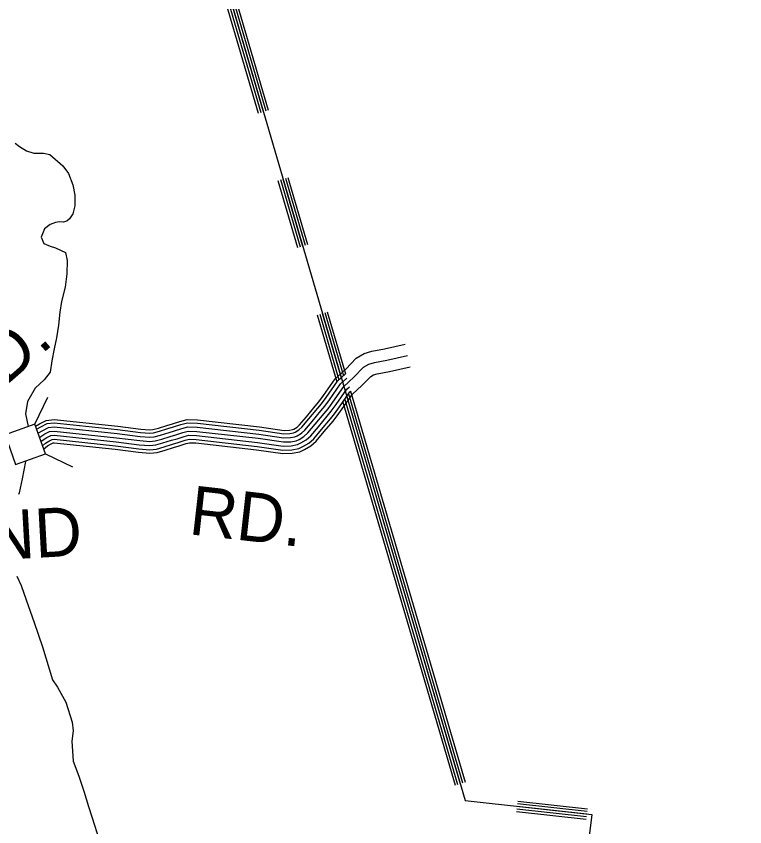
# Model space of a CAD drawing. Extents: x 1788175 to 1969470, y 584502 to 738744.
# Drawn here: x 1942296 to 1947791, y 655642 to 661754 of the extents above; entities that cross this region are included whole.
import ezdxf

# ---------------------------------------------------------------- set-up
doc = ezdxf.new("R2010")
doc.units = 0
for name, color, linetype in [('DESIGN - ROW - Right-of-Way and Easement Labels', 7, 'Continuous'), ('DESIGN - TRANSPORTATION - Text', 7, 'Continuous'), ('SURVEY - DRAINAGE - Natural Features', 7, 'Continuous'), ('SURVEY - DRAINAGE - Storm Sewer', 7, 'Continuous'), ('SURVEY - TRANSPORTATION - Roads', 7, 'Continuous')]:
    doc.layers.add(name, color=color, linetype=linetype)

msp = doc.modelspace()

# ---------------------------------------------------------------- linework, layer by layer
at = {"layer": 'DESIGN - TRANSPORTATION - Text'}
for points in [[(1942287.6, 660796.6), (1942321.6, 660772.5), (1942373.6, 660738.4), (1942429.7, 660722.3), (1942501.8, 660722.2), (1942549.8, 660710.2), (1942647.8, 660625.9), (1942689.8, 660567.8), (1942723.7, 660481.6), (1942737.6, 660405.5), (1942737.5, 660325.3), (1942723.4, 660263.3), (1942697.3, 660227.2), (1942677.2, 660209.2), (1942649.2, 660201.3), (1942621.1, 660203.3), (1942593.1, 660197.3), (1942551, 660183.4), (1942508.9, 660151.4), (1942484.8, 660087.3), (1942504.7, 660041.2), (1942552.7, 660019.1), (1942590.8, 660007), (1942666.8, 659972.9)], [(1942666.8, 659972.9), (1942680.7, 659912.8), (1942676.6, 659812.6), (1942664.4, 659710.5), (1942638.2, 659602.4), (1942624.1, 659522.3), (1942613.9, 659424.1), (1942599.7, 659330), (1942581.6, 659245.9), (1942563.4, 659155.8), (1942551.4, 659069.9), (1942507.1, 659011.6), (1942437.5, 658948.8), (1942380.5, 658849.2), (1942366.3, 658756.6), (1942384.7, 658659.3)], [(1942366.4, 658400.8), (1942366, 658396.9), (1942339.7, 658264.7), (1942317.5, 658160.6), (1942314.1, 658147.5)], [(1942299.7, 657531.3), (1942332.4, 657461.5), (1942370.3, 657353.3), (1942430.1, 657182.9), (1942493.9, 656998.6), (1942569.7, 656750.1), (1942607.6, 656694), (1942669.5, 656581.7), (1942717.4, 656431.4), (1942725.3, 656365.3), (1942715.1, 656287.2), (1942724.9, 656137), (1942768.8, 656022.7), (1942806.7, 655910.5), (1942840.5, 655796.3), (1942888.4, 655648), (1942976.1, 655365.5)]]:
    msp.add_lwpolyline(points, dxfattribs=at)
at = {"layer": 'SURVEY - DRAINAGE - Natural Features'}
for points in [[(1939812, 676187.9), (1939869.8, 676139.8), (1939903.7, 676107.8), (1939947.5, 676037.7), (1939967.3, 675971.7), (1939969.1, 675885.8), (1939956.9, 675813.8), (1939934.7, 675729.9), (1939920.5, 675671.9), (1939908.3, 675588), (1940078.5, 674956), (1945680.4, 655840.7), (1946635.8, 655735.3), (1946462, 654304.1), (1947025.5, 654215.3), (1947777.8, 652952.6), (1947781.5, 652870.6), (1947787.3, 652782.7), (1947789, 652660.7), (1947790.5, 652500.8), (1947788.1, 652330.8), (1947780.4, 652220.2)], [(1943138.2, 664586.6), (1944177.6, 661039.8)], [(1943156.4, 664592), (1944195.9, 661045.1)], [(1943080.6, 664569.7), (1944120.1, 661022.9)], [(1943099.8, 664575.4), (1944139.3, 661028.5)], [(1943119, 664581), (1944158.5, 661034.2)], [(1944268.6, 660516.2), (1944417.1, 660009.5)], [(1944287.8, 660521.9), (1944436.2, 660015.2)], [(1944306.9, 660527.5), (1944455.4, 660020.8)], [(1944326.1, 660533.1), (1944474.6, 660026.4)], [(1944344.4, 660538.4), (1944492.9, 660031.8)], [(1944603.9, 659514.1), (1944746.3, 659028.2)], [(1944623.1, 659519.7), (1944762.8, 659043)], [(1944641.4, 659525.1), (1944778.5, 659057.1)], [(1944565.5, 659502.8), (1944714, 658996.4)], [(1944584.7, 659508.5), (1944729.8, 659013.3)], [(1944802.7, 658906.9), (1945662.6, 655972.9)], [(1944816.7, 658926.9), (1945680.8, 655978.2)], [(1944758.7, 658843.6), (1945605, 655956)], [(1944773.4, 658864.7), (1945624.2, 655961.7)], [(1944788.1, 658885.8), (1945643.4, 655967.3)], [(1946074.2, 655797.3), (1946599, 655739.4)], [(1946076.4, 655817.2), (1946601.2, 655759.2)], [(1946078.5, 655836), (1946603.3, 655778.1)], [(1946069.8, 655757.5), (1946594.6, 655699.6)], [(1946072, 655777.4), (1946596.8, 655719.5)]]:
    msp.add_lwpolyline(points, dxfattribs=at)
at = {"layer": 'SURVEY - DRAINAGE - Storm Sewer'}
for p, q in [((1942436.2, 658677.5), (1942534.1, 658882.4)), ((1942515.3, 658453.4), (1942720.3, 658355.5))]:
    msp.add_line(p, q, dxfattribs=at)
msp.add_lwpolyline([(1942291.4, 658374.2), (1942515.4, 658453.4), (1942436.2, 658677.5), (1942212.2, 658598.3)], close=True, dxfattribs=at)
at = {"layer": 'SURVEY - TRANSPORTATION - Roads'}
for points in [[(1944700.2, 659019.9), (1944782, 659093.6), (1944860.2, 659175.2), (1944919.7, 659211.7), (1944978.3, 659227.4), (1945074.3, 659245.3), (1945228.1, 659280.4)], [(1944765.7, 658962.2), (1944842.4, 659031.3), (1944915.1, 659107.1), (1944954.3, 659131.2), (1944997.5, 659142.8), (1945091.9, 659160.4), (1945247.4, 659195.9)], [(1944831.9, 658903.8), (1944903.5, 658968.3), (1944970.6, 659038.3), (1944989.4, 659049.8), (1945016.9, 659057.2), (1945109.7, 659074.5), (1945266.9, 659110.4)], [(1944718.9, 659003.4), (1944778.5, 659057.2)], [(1942441.3, 658663), (1942470, 658680.1), (1942522.6, 658706.4), (1942581.4, 658713.3), (1943062.6, 658662), (1943235.7, 658640.1), (1943302.1, 658634.8), (1943326.9, 658637.3), (1943368.5, 658648.9), (1943432.4, 658668.9), (1943473.7, 658680.7), (1943529.2, 658699.1), (1943584.2, 658712.9), (1943663.8, 658710.4), (1944131.6, 658657.6), (1944315.5, 658630.5), (1944356.7, 658631.9), (1944380, 658636.6), (1944388.2, 658640.3), (1944413.6, 658655.8), (1944433.2, 658672.8), (1944484.6, 658733.4), (1944550.6, 658813.2), (1944578.8, 658847.1), (1944612.7, 658894.1), (1944700.2, 659019.9)], [(1942449.7, 658639.2), (1942481.9, 658658.4), (1942529.8, 658682.4), (1942581.5, 658688.4), (1943059.8, 658637.4), (1943233.2, 658615.5), (1943302.3, 658610), (1943331.5, 658612.9), (1943375.5, 658625.2), (1943439.5, 658645.2), (1943481, 658657), (1943536.1, 658675.4), (1943586.8, 658688.1), (1943662.1, 658685.7), (1944128.4, 658633.1), (1944314.1, 658605.7), (1944359.5, 658607.3), (1944387.7, 658612.9), (1944399.8, 658618.4), (1944428.2, 658635.8), (1944450.8, 658655.3), (1944503.6, 658717.5), (1944569.6, 658797.4), (1944598.4, 658831.9), (1944632.9, 658879.8), (1944718.9, 659003.4)], [(1942460.5, 658608.8), (1942463.8, 658611.4), (1942496.8, 658631.2), (1942538.8, 658652.2), (1942581.7, 658657.3), (1943056.2, 658606.7), (1943230, 658584.6), (1943302.7, 658578.9), (1943337.3, 658582.3), (1943384.3, 658595.5), (1943448.4, 658615.5), (1943490.2, 658627.4), (1943544.8, 658645.6), (1943590.2, 658656.9), (1943659.8, 658654.8), (1944124.4, 658602.3), (1944312.4, 658574.6), (1944363.1, 658576.4), (1944397.2, 658583.2), (1944414.3, 658591), (1944446.6, 658610.7), (1944472.9, 658633.5), (1944527.4, 658697.6), (1944593.4, 658777.6), (1944622.9, 658812.9), (1944658.2, 658861.9), (1944742.3, 658982.8)], [(1944742.3, 658982.8), (1944788.4, 659024.4)], [(1944765.7, 658962.2), (1944798.3, 658991.6)], [(1942471.5, 658577.7), (1942481.6, 658586), (1942511.7, 658604), (1942547.8, 658622.1), (1942581.8, 658626.1), (1943052.6, 658575.9), (1943226.9, 658553.8), (1943303, 658547.8), (1943343, 658551.7), (1943393.1, 658565.8), (1943457.3, 658585.8), (1943499.3, 658597.8), (1943553.4, 658615.8), (1943593.5, 658625.8), (1943657.6, 658623.8), (1944120.4, 658571.6), (1944310.7, 658543.5), (1944366.7, 658545.5), (1944406.8, 658553.5), (1944428.9, 658563.5), (1944464.9, 658585.6), (1944495, 658611.6), (1944551.1, 658677.7), (1944617.3, 658757.8), (1944647.4, 658793.9), (1944683.5, 658844), (1944765.7, 658962.2)], [(1942471.5, 658577.7), (1942481.6, 658586), (1942511.7, 658604), (1942547.8, 658622.1), (1942581.8, 658626.1), (1943052.6, 658575.9), (1943226.9, 658553.8), (1943303, 658547.8), (1943343, 658551.7), (1943393.1, 658565.8), (1943457.3, 658585.8), (1943499.3, 658597.8), (1943553.4, 658615.8), (1943593.5, 658625.8), (1943657.6, 658623.8), (1944120.4, 658571.6), (1944310.7, 658543.5), (1944366.7, 658545.5), (1944406.8, 658553.5), (1944428.9, 658563.5), (1944464.9, 658585.6), (1944495, 658611.6), (1944551.1, 658677.7), (1944617.3, 658757.8), (1944647.4, 658793.9), (1944683.5, 658844), (1944765.7, 658962.2)], [(1942482.4, 658546.7), (1942499.5, 658560.6), (1942526.6, 658576.8), (1942556.8, 658591.9), (1942582, 658594.9), (1943049, 658545.1), (1943223.7, 658522.9), (1943303.3, 658516.6), (1943348.8, 658521.2), (1943401.9, 658536), (1943466.1, 658556.1), (1943508.5, 658568.2), (1943562.1, 658586), (1943596.8, 658594.7), (1943655.4, 658592.9), (1944116.4, 658540.9), (1944308.9, 658512.4), (1944370.4, 658514.6), (1944416.4, 658523.8), (1944443.4, 658536.1), (1944483.3, 658560.4), (1944517.1, 658589.7), (1944574.9, 658657.8), (1944641.2, 658738), (1944671.9, 658774.9), (1944708.8, 658826.1), (1944789.1, 658941.5)], [(1942493.4, 658515.6), (1942517.4, 658535.1), (1942541.5, 658549.6), (1942565.8, 658561.8), (1942582.2, 658563.7), (1943045.4, 658514.3), (1943220.5, 658492.1), (1943303.6, 658485.5), (1943354.6, 658490.6), (1943410.7, 658506.3), (1943475, 658526.4), (1943517.7, 658538.5), (1943570.8, 658556.2), (1943600.2, 658563.6), (1943653.2, 658561.9), (1944112.3, 658510.1), (1944307.2, 658481.4), (1944374, 658483.7), (1944426, 658494.1), (1944458, 658508.6), (1944501.6, 658535.3), (1944539.2, 658567.8), (1944598.7, 658637.9), (1944665, 658718.2), (1944696.4, 658755.9), (1944734.1, 658808.1), (1944812.5, 658920.9)], [(1942502.5, 658489.8), (1942532.2, 658514), (1942553.9, 658527.1), (1942573.2, 658536.7), (1942582.3, 658537.8), (1943042.4, 658488.7), (1943217.9, 658466.5), (1943303.9, 658459.7), (1943359.3, 658465.2), (1943418, 658481.6), (1943482.4, 658501.7), (1943525.2, 658514), (1943578, 658531.5), (1943602.9, 658537.8), (1943651.3, 658536.3), (1944109, 658484.6), (1944305.8, 658455.6), (1944377, 658458.1), (1944433.9, 658469.5), (1944470, 658485.9), (1944516.9, 658514.5), (1944557.5, 658549.7), (1944618.4, 658621.4), (1944684.8, 658701.8), (1944716.7, 658740.1), (1944755, 658793.3), (1944831.9, 658903.8)], [(1944789.1, 658941.5), (1944808.3, 658958.8)], [(1944812.5, 658920.9), (1944818.2, 658926)]]:
    msp.add_lwpolyline(points, dxfattribs=at)

# ---------------------------------------------------------------- texts
at = {"layer": 'DESIGN - ROW - Right-of-Way and Easement Labels'}
for s, rotation, p in [('RD.', 41.27571, (1941946.2, 658726.7)), ('RD.', 353.56373, (1943590.4, 657848.7)), ('OND', 3.16263, (1941702.2, 657628.7)), ('COMMERCE', 318.52244, (1939932.7, 656517.5))]:
    msp.add_text(s, height=370, rotation=rotation, dxfattribs=at).set_placement(p)

doc.saveas('drawing.dxf')
